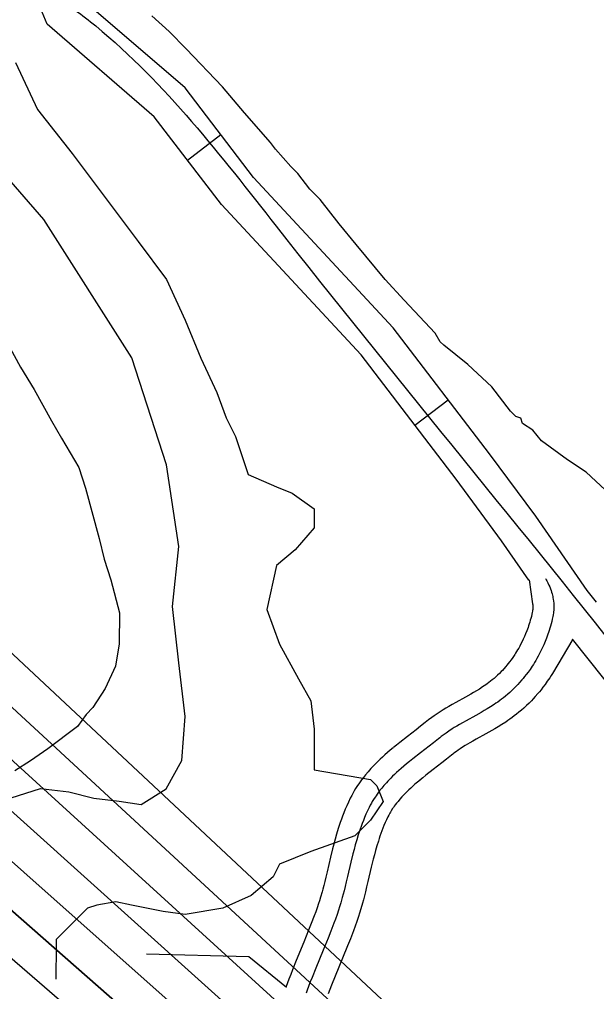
# Model space of a CAD drawing. Extents: x 3245246 to 3283090, y 806824 to 832173.
# Drawn here: x 3269032 to 3269445, y 821448 to 822143 of the extents above; entities that cross this region are included whole.
import ezdxf

# ---------------------------------------------------------------- set-up
doc = ezdxf.new("R2010")
doc.units = 0
for name, color, linetype in [('V-ROAD-CNTR', 7, 'Continuous'), ('V-RRAP-RVMT-IDEN', 7, 'Continuous'), ('V-SITE-VEGE', 7, 'Continuous'), ('V-TOPO-DPTH', 7, 'Continuous'), ('V-TOPO-MAJR', 7, 'Continuous'), ('V-TOPO-MINR', 7, 'Continuous'), ('V-TOPO-SHOR', 7, 'Continuous')]:
    doc.layers.add(name, color=color, linetype=linetype)

msp = doc.modelspace()

# ---------------------------------------------------------------- linework, layer by layer
at = {"layer": 'V-ROAD-CNTR'}
for p, q in [((3269152.33, 822042.82), (3269176.16, 822061.04)), ((3269314.93, 821853.29), (3269338.76, 821871.51))]:
    msp.add_line(p, q, dxfattribs=at)
for points in [[(3269396.43, 821742.5), (3269376.94, 821770.67), (3269344.39, 821814.75), (3269276.46, 821903.6), (3269176.69, 822010.97), (3269128.64, 822073.8), (3269052, 822139.98), (3269044.98, 822157.39), (3269041.81, 822191.11), (3269025.44, 822233.77), (3269048.72, 822258.67), (3269082.66, 822296.68), (3269093.31, 822310.28), (3269094.88, 822326.16), (3269083.15, 822365.5), (3269062.01, 822394.38), (3269023.13, 822444.31), (3268987.95, 822489.72), (3268965.27, 822504.84), (3268901.7, 822532.55), (3268890.64, 822554.97), (3268871.1, 822614.67), (3268866.52, 822654.36), (3268873.27, 822686.37)], [(3269444.69, 821726.8), (3269438, 821735.15), (3269401.34, 821788.12), (3269368.38, 821832.77), (3269299.42, 821922.97), (3269199.65, 822030.33), (3269150.59, 822094.49), (3269077.11, 822157.94)], [(3269396.69, 821742.63), (3269399.1, 821725.56), (3269399.19, 821724.72), (3269399.23, 821724.01), (3269399.25, 821723.4), (3269399.25, 821722.96), (3269399.22, 821721.95), (3269399.16, 821721.31), (3269399.12, 821720.93), (3269399.01, 821720.2), (3269398.87, 821719.45), (3269398.55, 821718.04), (3269398.19, 821716.57), (3269397.82, 821715.15), (3269397.43, 821713.77), (3269397.04, 821712.43), (3269396.64, 821711.14), (3269396.23, 821709.89), (3269395.83, 821708.73), (3269394.97, 821706.35), (3269394.11, 821704.18), (3269393.25, 821702.15), (3269392.4, 821700.26), (3269391.56, 821698.51), (3269390.73, 821696.88), (3269389.93, 821695.36), (3269389.14, 821693.94), (3269388.39, 821692.63), (3269387.65, 821691.41), (3269386.94, 821690.27), (3269386.29, 821689.26), (3269384.93, 821687.25), (3269383.72, 821685.55), (3269382.63, 821684.1), (3269381.65, 821682.84), (3269380.77, 821681.75), (3269380.01, 821680.84), (3269378.55, 821679.17), (3269377.45, 821677.97), (3269376.65, 821677.11), (3269375.33, 821675.78), (3269374.02, 821674.5), (3269372.74, 821673.32), (3269371.5, 821672.22), (3269370.27, 821671.19), (3269369.07, 821670.23), (3269367.88, 821669.31), (3269366.7, 821668.44), (3269365.54, 821667.61), (3269364.41, 821666.82), (3269363.32, 821666.09), (3269361.06, 821664.63), (3269358.93, 821663.32), (3269356.89, 821662.1), (3269354.95, 821660.97), (3269351.13, 821658.82), (3269344.24, 821655.01), (3269341.57, 821653.51), (3269339.2, 821652.15), (3269337.11, 821650.91), (3269335.26, 821649.8), (3269333.6, 821648.76), (3269330.8, 821646.95), (3269328.65, 821645.49), (3269327, 821644.31), (3269324.66, 821642.57), (3269323.42, 821641.6), (3269322.31, 821640.71), (3269318.94, 821638), (3269315.8, 821635.52), (3269309.66, 821630.76), (3269304.2, 821626.48), (3269301.76, 821624.52), (3269299.54, 821622.71)], [(3269408.23, 821743.55), (3269408.71, 821742.76), (3269409.17, 821741.99), (3269409.99, 821740.46), (3269410.7, 821739), (3269411.3, 821737.61), (3269411.82, 821736.29), (3269412.26, 821735.05), (3269412.63, 821733.88), (3269412.95, 821732.77), (3269413.21, 821731.73), (3269413.44, 821730.75), (3269413.62, 821729.83), (3269413.77, 821728.97), (3269414, 821727.35), (3269414.14, 821725.94), (3269414.22, 821724.71), (3269414.25, 821723.64), (3269414.25, 821722.71), (3269414.19, 821721.09), (3269414.1, 821719.89), (3269414, 821718.99), (3269413.8, 821717.67), (3269413.55, 821716.37), (3269413.15, 821714.6), (3269412.73, 821712.9), (3269412.3, 821711.24), (3269411.86, 821709.64), (3269411.4, 821708.09), (3269410.93, 821706.59), (3269410.46, 821705.14), (3269409.98, 821703.74), (3269408.99, 821701.02), (3269407.99, 821698.49), (3269406.99, 821696.13), (3269406, 821693.94), (3269405.02, 821691.89), (3269404.05, 821689.98), (3269403.11, 821688.2), (3269402.2, 821686.55), (3269401.31, 821685.01), (3269400.44, 821683.58), (3269399.61, 821682.24), (3269398.81, 821681), (3269397.26, 821678.7), (3269395.84, 821676.71), (3269394.55, 821674.99), (3269393.39, 821673.5), (3269392.35, 821672.21), (3269391.42, 821671.1), (3269389.74, 821669.18), (3269388.44, 821667.75), (3269387.44, 821666.7), (3269385.92, 821665.15), (3269384.34, 821663.62), (3269382.8, 821662.19), (3269381.28, 821660.85), (3269379.8, 821659.6), (3269378.34, 821658.44), (3269376.92, 821657.34), (3269375.54, 821656.31), (3269374.18, 821655.34), (3269372.87, 821654.43), (3269371.58, 821653.57), (3269369.08, 821651.95), (3269366.71, 821650.49), (3269364.48, 821649.16), (3269362.39, 821647.95), (3269358.44, 821645.73), (3269351.55, 821641.91), (3269348.98, 821640.47), (3269346.74, 821639.18), (3269344.8, 821638.04), (3269343.11, 821637.02), (3269341.65, 821636.1), (3269339.1, 821634.45), (3269337.22, 821633.17), (3269335.82, 821632.18), (3269333.75, 821630.63), (3269332.73, 821629.84), (3269331.71, 821629.02), (3269328.29, 821626.26), (3269325.04, 821623.71), (3269318.89, 821618.93), (3269313.52, 821614.73), (3269311.19, 821612.86), (3269309.03, 821611.1)], [(3269427.93, 821700.16), (3269413.24, 821675.75), (3269412.29, 821674.22), (3269411.34, 821672.75), (3269409.58, 821670.15), (3269407.95, 821667.86), (3269406.47, 821665.88), (3269405.13, 821664.16), (3269403.93, 821662.68), (3269402.82, 821661.36), (3269400.93, 821659.18), (3269399.42, 821657.54), (3269398.24, 821656.29), (3269396.5, 821654.51), (3269394.67, 821652.74), (3269392.85, 821651.05), (3269391.06, 821649.48), (3269389.32, 821648.01), (3269387.62, 821646.65), (3269385.97, 821645.37), (3269384.37, 821644.19), (3269382.82, 821643.08), (3269381.32, 821642.04), (3269379.84, 821641.04), (3269377.09, 821639.27), (3269374.49, 821637.66), (3269372.08, 821636.23), (3269369.83, 821634.92), (3269365.75, 821632.63), (3269358.85, 821628.81), (3269356.39, 821627.42), (3269354.29, 821626.22), (3269352.5, 821625.16), (3269350.96, 821624.23), (3269349.69, 821623.44), (3269347.41, 821621.96), (3269345.78, 821620.86), (3269344.64, 821620.05), (3269342.84, 821618.7), (3269342.04, 821618.07), (3269341.11, 821617.33), (3269337.63, 821614.53), (3269334.27, 821611.89), (3269328.11, 821607.1), (3269322.83, 821602.97), (3269320.63, 821601.2), (3269318.52, 821599.48)], [(3269828.15, 820745.88), (3269858.15, 820770.8), (3269890.72, 820845.18), (3269911.94, 820919.44), (3269913.87, 820994.72), (3269913.95, 821044.24), (3269889.75, 821127.78), (3269599.46, 821486.33), (3269555.44, 821539.89), (3269517.03, 821585.86), (3269472.48, 821644.15), (3269427.5, 821700.28)], [(3269299.41, 821622.61), (3269297.34, 821620.87), (3269295.34, 821619.16), (3269293.47, 821617.51), (3269291.72, 821615.93), (3269290.1, 821614.42), (3269288.59, 821612.97), (3269287.18, 821611.59), (3269285.87, 821610.26), (3269284.66, 821608.99), (3269283.5, 821607.74), (3269281.46, 821605.45), (3269279.68, 821603.34), (3269278.16, 821601.44), (3269276.86, 821599.73), (3269275.74, 821598.2), (3269274.79, 821596.84), (3269273.94, 821595.58), (3269272.59, 821593.46), (3269271.57, 821591.78), (3269270.81, 821590.46), (3269269.76, 821588.54), (3269268.74, 821586.56), (3269267.44, 821583.83), (3269266.24, 821581.2), (3269265.15, 821578.65), (3269264.15, 821576.17), (3269263.23, 821573.78), (3269262.38, 821571.47), (3269261.59, 821569.23), (3269260.86, 821567.06), (3269260.18, 821564.93), (3269258.96, 821560.94), (3269257.88, 821557.17), (3269256.94, 821553.67), (3269256.09, 821550.38), (3269254.6, 821544.35), (3269252.16, 821534.01), (3269251.25, 821530.21), (3269250.46, 821526.93), (3269249.75, 821524.1), (3269249.11, 821521.65), (3269248.56, 821519.57), (3269247.52, 821515.88), (3269246.71, 821513.19), (3269246.1, 821511.23), (3269245.12, 821508.26), (3269244.07, 821505.31), (3269243.01, 821502.47), (3269240.88, 821496.96), (3269238.96, 821492.14), (3269235.47, 821483.58), (3269230.14, 821470.57), (3269227.5, 821463.95), (3269226.18, 821460.58), (3269224.9, 821457.19), (3269223.92, 821454.55), (3269223.02, 821452.02), (3269222.77, 821451.3)], [(3269309.03, 821611.1), (3269307.03, 821609.42), (3269305.17, 821607.83), (3269303.45, 821606.32), (3269301.86, 821604.88), (3269300.4, 821603.52), (3269299.04, 821602.22), (3269297.79, 821600.99), (3269296.64, 821599.81), (3269295.58, 821598.7), (3269294.59, 821597.65), (3269292.8, 821595.63), (3269291.28, 821593.82), (3269289.98, 821592.21), (3269288.89, 821590.77), (3269287.95, 821589.48), (3269287.16, 821588.35), (3269286.48, 821587.34), (3269285.32, 821585.54), (3269284.49, 821584.16), (3269283.89, 821583.12), (3269283.02, 821581.52), (3269282.18, 821579.89), (3269281.03, 821577.49), (3269279.97, 821575.15), (3269279, 821572.88), (3269278.1, 821570.66), (3269277.27, 821568.5), (3269276.5, 821566.4), (3269275.78, 821564.36), (3269275.11, 821562.37), (3269274.49, 821560.44), (3269273.35, 821556.69), (3269272.34, 821553.16), (3269271.44, 821549.83), (3269270.63, 821546.71), (3269269.18, 821540.84), (3269266.75, 821530.55), (3269265.84, 821526.7), (3269265.02, 821523.33), (3269264.28, 821520.4), (3269263.62, 821517.84), (3269263.02, 821515.6), (3269261.93, 821511.7), (3269261.06, 821508.8), (3269260.38, 821506.63), (3269259.3, 821503.39), (3269258.16, 821500.17), (3269257.03, 821497.14), (3269254.84, 821491.48), (3269252.87, 821486.54), (3269249.35, 821477.9), (3269244.05, 821464.95), (3269241.45, 821458.45), (3269240.18, 821455.19), (3269238.94, 821451.92), (3269238.02, 821449.43), (3269237.18, 821447.07)], [(3269318.65, 821599.58), (3269316.71, 821597.97), (3269315, 821596.5), (3269313.44, 821595.13), (3269312.01, 821593.83), (3269310.7, 821592.61), (3269309.5, 821591.47), (3269308.41, 821590.39), (3269307.41, 821589.37), (3269306.49, 821588.41), (3269305.69, 821587.55), (3269304.14, 821585.81), (3269302.87, 821584.3), (3269301.81, 821582.98), (3269300.92, 821581.8), (3269300.16, 821580.77), (3269299.52, 821579.85), (3269299.01, 821579.1), (3269298.06, 821577.61), (3269297.41, 821576.54), (3269296.97, 821575.77), (3269296.27, 821574.5), (3269295.62, 821573.22), (3269294.63, 821571.15), (3269293.7, 821569.11), (3269292.84, 821567.11), (3269292.05, 821565.14), (3269291.31, 821563.22), (3269290.61, 821561.33), (3269289.97, 821559.49), (3269289.36, 821557.68), (3269288.8, 821555.96), (3269287.73, 821552.44), (3269286.79, 821549.14), (3269285.94, 821546), (3269285.17, 821543.04), (3269283.77, 821537.32), (3269281.35, 821527.09), (3269280.42, 821523.19), (3269279.58, 821519.73), (3269278.82, 821516.69), (3269278.13, 821514.02), (3269277.49, 821511.63), (3269276.33, 821507.53), (3269275.4, 821504.41), (3269274.66, 821502.02), (3269273.49, 821498.51), (3269272.25, 821495.03), (3269271.05, 821491.81), (3269268.81, 821486), (3269266.79, 821480.93), (3269263.24, 821472.23), (3269257.95, 821459.33), (3269255.41, 821452.95), (3269254.18, 821449.8), (3269252.98, 821446.65)], [(3269123.08, 821475.34), (3269196.13, 821473.47), (3269223.18, 821451.47)]]:
    msp.add_lwpolyline(points, dxfattribs=at)
for points in [[(3268554.95, 824466.19), (3268928.09, 824288.38), (3269383.1, 824061.94), (3269668.74, 823890.07), (3270076.6, 823640.14), (3270419.33, 823451), (3270842.02, 823197.94), (3271162.23, 823029.36), (3271548.34, 822792.54), (3271898.38, 822578.38), (3272236.86, 822400.28), (3272509.78, 822239.3), (3272743.9, 822091.31), (3273013.63, 821941.14), (3273341.05, 821721.19), (3273731.8, 821490.06), (3274189.22, 821174.99), (3274593.6, 820901.16), (3274916.65, 820684.25), (3275373.15, 820360.04), (3275676.64, 820160.98), (3275802.37, 820045.11), (3275896.21, 819927.97), (3275965.24, 819818.62), (3276015.07, 819699.55), (3276044.42, 819586.74), (3276100.52, 819412.97), (3276190.86, 819208.33), (3276292.53, 819051.84), (3276415.54, 818926.3), (3276568.23, 818833.94), (3276716.18, 818768.83), (3276924.78, 818729.04), (3277119.88, 818725), (3277260.84, 818758.15)], [(3265843.13, 823432.94), (3265858.98, 823417.12), (3265884.36, 823393.48), (3265921.56, 823385.9), (3265988.57, 823351.07), (3266047.21, 823332.33), (3266110.89, 823317.69), (3266174.63, 823302.49), (3266237.94, 823256.14), (3266318.96, 823213.69), (3266446.25, 823144.04), (3266598.22, 823070.18), (3266698.27, 823024.21), (3266809.76, 822977.55), (3266902.83, 822954.65), (3266981.51, 822929.37), (3267047.02, 822922.93), (3267126.67, 822926.97), (3267196.8, 822934.46), (3267240.76, 822931.16), (3267315.46, 822929.02), (3267389.48, 822902.91), (3267472.52, 822855.33), (3267548.21, 822799.11), (3267673.18, 822703.23), (3267729.53, 822659.19), (3267800.82, 822580.02), (3267841.58, 822514.78), (3267890.36, 822443.64), (3267961.46, 822390.31), (3268026.22, 822347.95), (3268097.47, 822313.66), (3268226.82, 822221.48), (3268328.91, 822136.16), (3268437.97, 822030.19), (3268539.63, 821913.73), (3268611.4, 821855.02), (3268669.68, 821832.99), (3268741.62, 821835.21), (3268780.98, 821862.31), (3268824.18, 821916.6), (3268873.06, 822006.27), (3268932.52, 822098.07), (3268972.12, 822145.49), (3269019.4, 822162.03), (3269055.98, 822158.33), (3269086.75, 822138.72), (3269215.73, 821995.56), (3269467.12, 821682.49), (3269665.02, 821425.34), (3269890.24, 821132.34), (3269935.57, 821060.84), (3269937.76, 820947.01), (3269911.92, 820878.37), (3269882.42, 820803.43), (3269850.37, 820754.68), (3269820.83, 820702.94), (3269847.45, 820661.45), (3269995.31, 820504.9), (3270135.08, 820342.32), (3270215.8, 820249.25), (3270280.88, 820161.54), (3270409.84, 819983.24), (3270585.16, 819734.7), (3270723.07, 819531.19), (3270847.77, 819342.24), (3270941.21, 819194.89), (3271024.16, 819065.03), (3271103.72, 818955.95), (3271217.86, 818809.2), (3271322.11, 818665.04), (3271450.94, 818481.15), (3271547.8, 818329.85), (3271656.16, 818158.96), (3271778.9, 817965.4), (3271939.04, 817707.54), (3272036.56, 817466.51), (3272126.72, 817285.29), (3272211.94, 817051.13), (3272318, 816867.47), (3272429.35, 816683.19), (3272508.65, 816556.22), (3272571.56, 816398.68), (3272670.41, 816197), (3272779.92, 816022.86), (3272872.13, 815803.22), (3272964.65, 815556.57)]]:
    msp.add_spline(points, degree=3, dxfattribs=at)
at = {"layer": 'V-SITE-VEGE'}
for p, q in [((3269139.26, 822134.85), (3269126.98, 822146.02)), ((3269151.53, 822122.44), (3269139.26, 822134.85)), ((3269177.3, 822095.15), (3269151.53, 822122.44)), ((3269193.24, 822076.55), (3269177.3, 822095.15)), ((3269211.64, 822055.48), (3269193.24, 822076.55)), ((3269215.31, 822050.52), (3269211.64, 822055.48)), ((3269226.35, 822038.12), (3269215.31, 822050.52)), ((3269231.26, 822033.16), (3269226.35, 822038.12)), ((3269239.84, 822022.01), (3269231.26, 822033.16)), ((3269247.2, 822014.56), (3269239.84, 822022.01)), ((3269260.69, 821997.21), (3269247.2, 822014.56)), ((3269272.95, 821982.34), (3269260.69, 821997.21)), ((3269293.79, 821957.54), (3269272.95, 821982.34)), ((3269307.29, 821942.66), (3269293.79, 821957.54)), ((3269329.37, 821919.1), (3269307.29, 821942.66)), ((3269333.04, 821912.91), (3269329.37, 821919.1)), ((3269335.5, 821910.43), (3269333.04, 821912.91)), ((3269352.7, 821896.76), (3269335.5, 821910.43)), ((3269369.89, 821880.62), (3269352.7, 821896.76)), ((3269383.37, 821863.27), (3269369.89, 821880.62)), ((3269387.05, 821859.55), (3269383.37, 821863.27)), ((3269390.75, 821858.3), (3269387.05, 821859.55)), ((3269391.96, 821854.59), (3269390.75, 821858.3)), ((3269399.34, 821849.61), (3269391.96, 821854.59)), ((3269405.47, 821842.17), (3269399.34, 821849.61)), ((3269423.91, 821828.5), (3269405.47, 821842.17)), ((3269437.44, 821819.79), (3269423.91, 821828.5)), ((3269454.62, 821803.65), (3269437.44, 821819.79))]:
    msp.add_line(p, q, dxfattribs=at)
msp.add_lwpolyline([(3269020.85, 821917.06), (3269033.06, 821894.78), (3269042.85, 821878.69), (3269055.07, 821856.41), (3269062.41, 821844.03), (3269074.64, 821822.98), (3269079.49, 821808.15), (3269089.17, 821772.31), (3269092.79, 821757.47), (3269097.65, 821742.64), (3269103.7, 821719.16), (3269103.57, 821696.95), (3269101.02, 821680.92), (3269093.53, 821664.92), (3269084.82, 821651.39), (3269079.85, 821646.48), (3269073.64, 821637.88), (3269052.58, 821621.95), (3269040.19, 821613.38), (3269029.04, 821606.03)], dxfattribs=at)
at = {"layer": 'V-TOPO-DPTH'}
msp.add_lwpolyline([(3268202.68, 822153.78), (3268285.95, 822093.53), (3268497.97, 821938.44), (3268553.25, 821897.4), (3268608.14, 821855.84), (3268662.44, 821813.52), (3268716.34, 821770.67), (3268769.67, 821727.12), (3268822.63, 821683.13), (3268875.05, 821638.49), (3268927.09, 821593.4), (3269194.52, 821358.84), (3269238.27, 821320.03), (3269281.71, 821280.89), (3269324.71, 821241.25), (3269367.4, 821201.28), (3269409.31, 821160.53), (3269450.48, 821119.06), (3269490.54, 821076.51), (3269529.85, 821033.25), (3269777.63, 820753.21), (3269838.18, 820682.29), (3269897.01, 820610.02)], dxfattribs=at)
at = {"layer": 'V-TOPO-MAJR'}
msp.add_lwpolyline([(3270046.83, 820572.18), (3269531.69, 821140.92), (3269513.47, 821160.69), (3269495.04, 821180.26), (3269476.27, 821199.51), (3269457.29, 821218.55), (3269438.04, 821237.32), (3269418.64, 821255.93), (3269399.02, 821274.32), (3269379.25, 821292.55), (3268917.05, 821713.83), (3268893.36, 821735.13), (3268869.47, 821756.22), (3268845.29, 821776.97), (3268820.92, 821797.51), (3268796.26, 821817.68), (3268771.39, 821837.61), (3268746.22, 821857.15), (3268720.86, 821876.43), (3268242.93, 822234)], dxfattribs=at)
at = {"layer": 'V-TOPO-MINR'}
for points in [[(3269879.79, 820872.92), (3269838.66, 820903.16), (3269800.12, 820936.64), (3269763.32, 820972.29), (3269533.98, 821213.27), (3269529.71, 821217.72), (3269525.43, 821222.16), (3269521.13, 821226.58), (3269516.8, 821230.97), (3269512.44, 821235.33), (3269508.04, 821239.66), (3269503.6, 821243.93), (3269499.12, 821248.17), (3268912.64, 821796.74), (3268907.25, 821801.71), (3268901.8, 821806.63), (3268896.28, 821811.48), (3268890.72, 821816.26), (3268885.09, 821820.97), (3268879.4, 821825.61), (3268873.64, 821830.16), (3268867.84, 821834.65), (3268215.95, 822330.31)], [(3270147.3, 820505.66), (3269532.71, 821177.01), (3269521.49, 821189.1), (3269510.16, 821201.09), (3269498.67, 821212.93), (3269487.08, 821224.67), (3269475.34, 821236.26), (3269463.52, 821247.76), (3269451.55, 821259.12), (3269439.5, 821270.38), (3268914.62, 821755.01), (3268900.13, 821768.2), (3268885.52, 821781.25), (3268870.72, 821794.09), (3268855.81, 821806.8), (3268840.71, 821819.27), (3268825.47, 821831.59), (3268810.05, 821843.67), (3268794.5, 821855.59), (3268229.26, 822281.87)], [(3269835.93, 820637.62), (3269767.15, 820724.34), (3269695.78, 820809.11), (3269529.79, 820997.68), (3269483.35, 821048.89), (3269435.95, 821099.16), (3269387.09, 821148.01), (3269337.26, 821195.92), (3269286.45, 821242.84), (3269235.28, 821289.37), (3269183.6, 821335.32), (3269131.57, 821380.89), (3268931.34, 821554.29), (3268869.6, 821607.11), (3268807.45, 821659.43), (3268744.68, 821711), (3268681.5, 821762.07), (3268617.67, 821812.32), (3268553.38, 821861.99), (3268488.43, 821910.77), (3268423.02, 821958.96), (3268300.9, 822047.66), (3268203.03, 822117.99), (3268104.69, 822187.65)], [(3269862.88, 820695.44), (3269530.22, 821069), (3269497.97, 821104.37), (3269465.18, 821139.22), (3269431.58, 821173.29), (3269397.45, 821206.85), (3269362.72, 821239.81), (3269327.74, 821272.49), (3269292.39, 821304.77), (3269256.78, 821336.78), (3268923.3, 821633.03), (3268880.82, 821670.28), (3268838.03, 821707.16), (3268794.76, 821743.49), (3268751.19, 821779.45), (3268707.13, 821814.81), (3268662.73, 821849.73), (3268617.83, 821884.01), (3268572.59, 821917.85), (3268271.29, 822139.86), (3268202.55, 822189.95)], [(3269952.33, 820635.27), (3269530.85, 821104.9), (3269505.62, 821132.44), (3269480.04, 821159.63), (3269453.91, 821186.29), (3269427.41, 821212.61), (3269400.49, 821238.5), (3269373.37, 821264.18), (3269345.96, 821289.54), (3269318.34, 821314.68), (3268919.95, 821673.17), (3268886.92, 821702.49), (3268853.64, 821731.52), (3268819.97, 821760.11), (3268786.05, 821788.39), (3268751.73, 821816.2), (3268717.14, 821843.65), (3268682.15, 821870.59), (3268646.88, 821897.18), (3268256.95, 822186.68)], [(3269897.01, 820610.02), (3269838.18, 820682.29), (3269777.63, 820753.21), (3269529.85, 821033.25), (3269490.54, 821076.51), (3269450.48, 821119.06), (3269409.31, 821160.53), (3269367.4, 821201.28), (3269324.71, 821241.25), (3269281.71, 821280.89), (3269238.27, 821320.03), (3269194.52, 821358.84), (3268927.09, 821593.4), (3268875.05, 821638.49), (3268822.63, 821683.13), (3268769.67, 821727.12), (3268716.34, 821770.67), (3268662.44, 821813.52), (3268608.14, 821855.84), (3268553.25, 821897.4), (3268497.97, 821938.44), (3268285.95, 822093.53), (3268202.68, 822153.78)]]:
    msp.add_lwpolyline(points, dxfattribs=at)
at = {"layer": 'V-TOPO-SHOR'}
for points in [[(3268994.58, 821576.86), (3269047.25, 821593.39), (3269067.48, 821591.13), (3269085.46, 821586.63), (3269103.44, 821584.37), (3269119.17, 821582.12), (3269137.16, 821593.35), (3269148.41, 821613.58), (3269150.67, 821645.05), (3269146.19, 821683.26), (3269141.71, 821723.73), (3269146.23, 821766.43), (3269137.26, 821824.88), (3269112.57, 821901.32), (3269049.67, 822000.26), (3269018.22, 822036.24), (3268982.28, 822094.7), (3268966.55, 822126.17), (3268950.83, 822150.91)], [(3269029.49, 822112.66), (3269045.21, 822078.93), (3269069.92, 822047.45), (3269117.1, 821984.49), (3269137.32, 821957.51), (3269150.79, 821928.28), (3269162.02, 821901.3), (3269173.25, 821876.57), (3269179.99, 821858.58), (3269186.72, 821845.09), (3269195.7, 821818.11), (3269215.93, 821809.11), (3269227.17, 821804.61), (3269242.9, 821793.37), (3269242.89, 821779.88), (3269229.4, 821764.15), (3269215.91, 821752.92), (3269209.15, 821721.45), (3269218.13, 821696.72), (3269231.61, 821671.98), (3269240.59, 821656.25), (3269242.83, 821636.01), (3269242.82, 821618.03), (3269242.82, 821606.79), (3269283.28, 821600.03), (3269287.77, 821595.53), (3269292.26, 821584.29), (3269283.26, 821570.81), (3269272.02, 821559.57), (3269240.54, 821548.35), (3269218.06, 821539.37), (3269213.56, 821530.38), (3269197.82, 821516.9), (3269177.59, 821507.91), (3269150.61, 821503.43), (3269134.88, 821505.68), (3269112.4, 821510.19), (3269101.16, 821512.44), (3269087.67, 821510.2), (3269080.93, 821507.95), (3269074.18, 821501.21), (3269058.44, 821485.49), (3269058.44, 821480.99), (3269058.22, 821457.27)]]:
    msp.add_lwpolyline(points, dxfattribs=at)

# ---------------------------------------------------------------- texts
at = {"layer": 'V-RRAP-RVMT-IDEN'}
msp.add_text('REVET.', height=100, rotation=322.27402, dxfattribs=at).set_placement((3268845.79, 821438.99))

doc.saveas('drawing.dxf')
